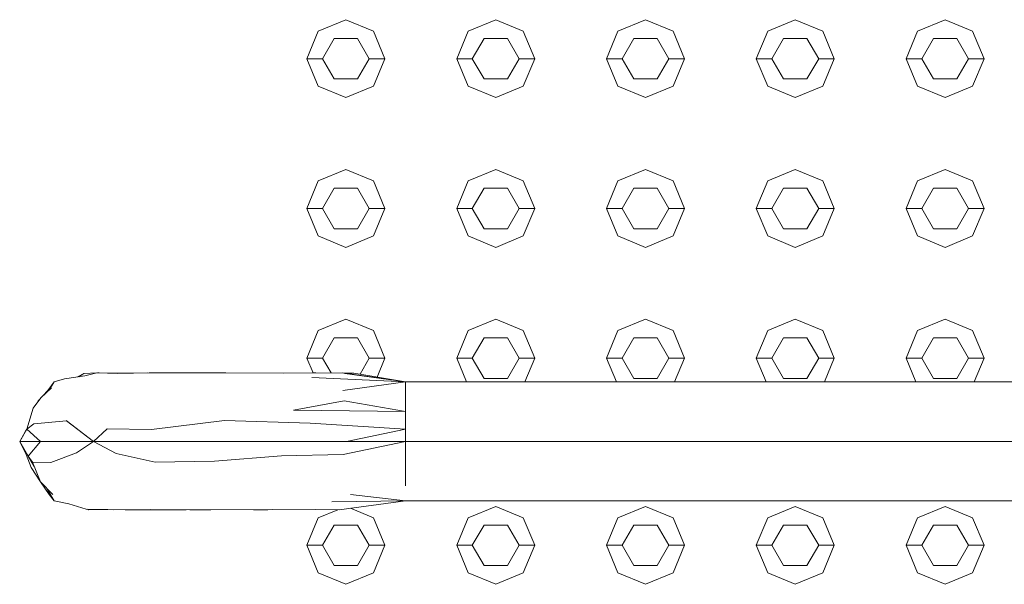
# Model space of a CAD drawing. Header units: millimetres. Extents: x 321 to 585, y -277 to 9.
# Tile 825 of 1056: x 350.105 to 350.736, y -20.278 to -19.916. Entities that reach past the tile are written whole.
import ezdxf

# ---------------------------------------------------------------- set-up
doc = ezdxf.new("R2010")
doc.units = ezdxf.units.MM
doc.header["$MEASUREMENT"] = 0
for name, color, linetype, lineweight in [('IFC-Corrimão-Contorno', 36, 'Continuous', 5), ('IFC-Elemento construtivo genérico-Contorno', 253, 'Continuous', 5), ('IFC-Escada-Contorno', 32, 'Continuous', 5)]:
    doc.layers.add(name, color=color, linetype=linetype, lineweight=lineweight)

msp = doc.modelspace()

# ---------------------------------------------------------------- linework, layer by layer
at = {"layer": 'IFC-Corrimão-Contorno', "color": 7, "lineweight": 5}
for p, q in [((350.14217, -20.14482), (350.14614, -20.14264)), ((350.14314, -20.14466), (350.14614, -20.14264)), ((350.14614, -20.14264), (350.15451, -20.14229)), ((350.14689, -20.14406), (350.15466, -20.14225)), ((350.15466, -20.14225), (350.16811, -20.14256)), ((350.15507, -20.14226), (350.15598, -20.14222)), ((350.15598, -20.14222), (350.16885, -20.1423)), ((350.16811, -20.14256), (350.18805, -20.14224)), ((350.16885, -20.1423), (350.18721, -20.14226)), ((350.18805, -20.14224), (350.23727, -20.14225)), ((350.22757, -20.14224), (350.22895, -20.14225)), ((350.23727, -20.14225), (350.27414, -20.1423)), ((350.27414, -20.1423), (350.31207, -20.14222)), ((350.29271, -20.14226), (350.29331, -20.14225)), ((350.29331, -20.14225), (350.29491, -20.14226)), ((350.31207, -20.14222), (350.35233, -20.14803)), ((350.31278, -20.14233), (350.31924, -20.14235)), ((350.31343, -20.14264), (350.35233, -20.14803)), ((350.31924, -20.14235), (350.35233, -20.14803)), ((350.12309, -20.15351), (350.12713, -20.14803)), ((350.12428, -20.15298), (350.12713, -20.14803)), ((350.12428, -20.15298), (350.12713, -20.14803)), ((350.12428, -20.15297), (350.12713, -20.14803)), ((350.12428, -20.15297), (350.12713, -20.14803)), ((350.12713, -20.14803), (350.13394, -20.14614)), ((350.13394, -20.14614), (350.14689, -20.14406)), ((350.29227, -20.14508), (350.35233, -20.14803)), ((350.31222, -20.15351), (350.35233, -20.14803)), ((350.35233, -20.14803), (350.74913, -20.14803)), ((350.35233, -20.18614), (350.35233, -20.14803)), ((350.11695, -20.16005), (350.12309, -20.15351)), ((350.11871, -20.1583), (350.1255, -20.15181)), ((350.11371, -20.16479), (350.11871, -20.1583)), ((350.11688, -20.16068), (350.11695, -20.16005)), ((350.28059, -20.16613), (350.31307, -20.16005)), ((350.31307, -20.16005), (350.35233, -20.16708)), ((350.35233, -20.16708), (350.35233, -20.15755)), ((350.10966, -20.1783), (350.11371, -20.16479)), ((350.28059, -20.16613), (350.35233, -20.16708)), ((350.35233, -20.17565), (350.35233, -20.16708)), ((350.1143, -20.17498), (350.13506, -20.17292)), ((350.13506, -20.17292), (350.15235, -20.18614)), ((350.18955, -20.17844), (350.2365, -20.17265)), ((350.2365, -20.17265), (350.2914, -20.17445)), ((350.10514, -20.18614), (350.10966, -20.1783)), ((350.10514, -20.18614), (350.10966, -20.1783)), ((350.10514, -20.18614), (350.10966, -20.1783)), ((350.10514, -20.18614), (350.10966, -20.1783)), ((350.10514, -20.18614), (350.10891, -20.1796)), ((350.10891, -20.1796), (350.10966, -20.1783)), ((350.10966, -20.1783), (350.1143, -20.17498)), ((350.10966, -20.1783), (350.11851, -20.18614)), ((350.15235, -20.18614), (350.16121, -20.178)), ((350.16121, -20.178), (350.18955, -20.17844)), ((350.2914, -20.17445), (350.35233, -20.1783)), ((350.31456, -20.18614), (350.35233, -20.1783)), ((350.35233, -20.1783), (350.35233, -20.17565)), ((350.35233, -20.18614), (350.35233, -20.1783)), ((350.10514, -20.18614), (350.11851, -20.18614)), ((350.10514, -20.18614), (350.11439, -20.20217)), ((350.10514, -20.18614), (350.10923, -20.19464)), ((350.10514, -20.18614), (350.11063, -20.19566)), ((350.10514, -20.18614), (350.10891, -20.19267)), ((350.10514, -20.18614), (350.11439, -20.20216)), ((350.11063, -20.19566), (350.11851, -20.18614)), ((350.11851, -20.18614), (350.13188, -20.18614)), ((350.12874, -20.18614), (350.13188, -20.18614)), ((350.13188, -20.18614), (350.15235, -20.18614)), ((350.14054, -20.18614), (350.15235, -20.18614)), ((350.14151, -20.19357), (350.15235, -20.18614)), ((350.15235, -20.18614), (350.167, -20.19381)), ((350.15235, -20.18614), (350.18346, -20.18614)), ((350.18346, -20.18614), (350.20234, -20.18614)), ((350.20234, -20.18614), (350.25234, -20.18614)), ((350.21457, -20.18614), (350.2768, -20.18614)), ((350.25234, -20.18614), (350.30234, -20.18614)), ((350.2768, -20.18614), (350.30234, -20.18614)), ((350.30234, -20.18614), (350.35233, -20.18614)), ((350.31238, -20.19464), (350.35233, -20.18614)), ((350.31456, -20.18614), (350.35233, -20.18614)), ((350.35233, -20.18614), (350.74913, -20.18614)), ((350.35233, -20.21471), (350.35233, -20.18614)), ((350.35233, -20.19566), (350.35233, -20.18614)), ((350.10891, -20.19267), (350.11063, -20.19566)), ((350.10923, -20.19464), (350.11243, -20.20282)), ((350.11063, -20.19566), (350.1111, -20.19648)), ((350.11063, -20.19566), (350.11268, -20.1992)), ((350.11063, -20.19566), (350.11329, -20.19951)), ((350.11268, -20.1992), (350.11439, -20.20217)), ((350.12517, -20.19962), (350.14151, -20.19357)), ((350.167, -20.19381), (350.19195, -20.1994)), ((350.19195, -20.1994), (350.22998, -20.19878)), ((350.22998, -20.19878), (350.27303, -20.1954)), ((350.27303, -20.1954), (350.31238, -20.19464)), ((350.35233, -20.20519), (350.35233, -20.19566)), ((350.11243, -20.20282), (350.11841, -20.21206)), ((350.11329, -20.19951), (350.12517, -20.19962)), ((350.11329, -20.19951), (350.1185, -20.21205)), ((350.11841, -20.21206), (350.12405, -20.22025)), ((350.1185, -20.21205), (350.12631, -20.22027)), ((350.12257, -20.21634), (350.12713, -20.22424)), ((350.12258, -20.21635), (350.12713, -20.22424)), ((350.12405, -20.22025), (350.12713, -20.22424)), ((350.12713, -20.22424), (350.13665, -20.22617)), ((350.30508, -20.22488), (350.35233, -20.22424)), ((350.3099, -20.22992), (350.35233, -20.22424)), ((350.31711, -20.22025), (350.35233, -20.22424)), ((350.35233, -20.22424), (350.74913, -20.22424)), ((350.13665, -20.22617), (350.14775, -20.22958)), ((350.14775, -20.22958), (350.16171, -20.22991)), ((350.14857, -20.2296), (350.1492, -20.22992)), ((350.1492, -20.22992), (350.1614, -20.2299)), ((350.16171, -20.22991), (350.16526, -20.22999)), ((350.16526, -20.22999), (350.18899, -20.22986)), ((350.17269, -20.22995), (350.18805, -20.23002)), ((350.18805, -20.23002), (350.20883, -20.22995)), ((350.18899, -20.22986), (350.21418, -20.22995)), ((350.20883, -20.22995), (350.21179, -20.22994)), ((350.21418, -20.22995), (350.22757, -20.23002)), ((350.22757, -20.23002), (350.26684, -20.2299)), ((350.26423, -20.22999), (350.29478, -20.22991)), ((350.26684, -20.2299), (350.3099, -20.22992))]:
    msp.add_line(p, q, dxfattribs=at)
at = {"layer": 'IFC-Elemento construtivo genérico-Contorno', "lineweight": 5}
for p, q in [((350.29653, -19.9231), (350.31421, -19.91577)), ((350.29653, -19.9231), (350.31421, -19.91577)), ((350.31421, -19.91577), (350.33189, -19.9231)), ((350.31421, -19.91577), (350.33189, -19.9231)), ((350.39254, -19.9231), (350.41021, -19.91577)), ((350.39254, -19.9231), (350.41021, -19.91577)), ((350.41021, -19.91577), (350.42789, -19.9231)), ((350.41021, -19.91577), (350.42789, -19.9231)), ((350.48853, -19.9231), (350.50621, -19.91577)), ((350.48853, -19.9231), (350.50621, -19.91577)), ((350.50621, -19.91577), (350.52389, -19.9231)), ((350.50621, -19.91577), (350.52389, -19.9231)), ((350.58454, -19.9231), (350.60221, -19.91577)), ((350.58454, -19.9231), (350.60221, -19.91577)), ((350.60221, -19.91577), (350.61989, -19.9231)), ((350.60221, -19.91577), (350.61989, -19.9231)), ((350.68054, -19.9231), (350.69821, -19.91577)), ((350.68054, -19.9231), (350.69821, -19.91577)), ((350.69821, -19.91577), (350.71589, -19.9231)), ((350.69821, -19.91577), (350.71589, -19.9231)), ((350.28921, -19.94077), (350.29653, -19.9231)), ((350.28921, -19.94077), (350.29653, -19.9231)), ((350.29921, -19.94077), (350.30671, -19.92779)), ((350.29921, -19.94077), (350.30671, -19.92779)), ((350.30671, -19.92779), (350.32171, -19.92779)), ((350.30671, -19.92779), (350.32171, -19.92779)), ((350.32171, -19.92779), (350.32921, -19.94077)), ((350.32171, -19.92779), (350.32921, -19.94077)), ((350.33189, -19.9231), (350.33921, -19.94077)), ((350.33189, -19.9231), (350.33921, -19.94077)), ((350.38521, -19.94077), (350.39254, -19.9231)), ((350.38521, -19.94077), (350.39254, -19.9231)), ((350.39521, -19.94077), (350.40271, -19.92779)), ((350.39521, -19.94077), (350.40271, -19.92779)), ((350.40271, -19.92779), (350.41771, -19.92779)), ((350.40271, -19.92779), (350.41771, -19.92779)), ((350.41771, -19.92779), (350.42521, -19.94077)), ((350.41771, -19.92779), (350.42521, -19.94077)), ((350.42789, -19.9231), (350.43521, -19.94077)), ((350.42789, -19.9231), (350.43521, -19.94077)), ((350.48121, -19.94077), (350.48853, -19.9231)), ((350.48121, -19.94077), (350.48853, -19.9231)), ((350.49121, -19.94077), (350.49871, -19.92779)), ((350.49121, -19.94077), (350.49871, -19.92779)), ((350.49871, -19.92779), (350.51371, -19.92779)), ((350.49871, -19.92779), (350.51371, -19.92779)), ((350.51371, -19.92779), (350.52121, -19.94077)), ((350.51371, -19.92779), (350.52121, -19.94077)), ((350.52389, -19.9231), (350.53121, -19.94077)), ((350.52389, -19.9231), (350.53121, -19.94077)), ((350.57721, -19.94077), (350.58454, -19.9231)), ((350.57721, -19.94077), (350.58454, -19.9231)), ((350.58721, -19.94077), (350.59471, -19.92779)), ((350.58721, -19.94077), (350.59471, -19.92779)), ((350.59471, -19.92779), (350.60971, -19.92779)), ((350.59471, -19.92779), (350.60971, -19.92779)), ((350.60971, -19.92779), (350.61721, -19.94077)), ((350.60971, -19.92779), (350.61721, -19.94077)), ((350.61989, -19.9231), (350.62721, -19.94077)), ((350.61989, -19.9231), (350.62721, -19.94077)), ((350.67321, -19.94077), (350.68054, -19.9231)), ((350.67321, -19.94077), (350.68054, -19.9231)), ((350.68321, -19.94077), (350.69071, -19.92779)), ((350.68321, -19.94077), (350.69071, -19.92779)), ((350.69071, -19.92779), (350.70571, -19.92779)), ((350.69071, -19.92779), (350.70571, -19.92779)), ((350.70571, -19.92779), (350.71321, -19.94077)), ((350.70571, -19.92779), (350.71321, -19.94077)), ((350.71589, -19.9231), (350.72321, -19.94077)), ((350.71589, -19.9231), (350.72321, -19.94077)), ((350.28921, -19.94077), (350.29921, -19.94077)), ((350.28921, -19.94077), (350.29653, -19.95845)), ((350.28921, -19.94077), (350.29921, -19.94077)), ((350.28921, -19.94077), (350.29653, -19.95845)), ((350.29921, -19.94077), (350.30671, -19.95376)), ((350.29921, -19.94077), (350.30671, -19.95376)), ((350.32171, -19.95376), (350.32921, -19.94077)), ((350.32171, -19.95376), (350.32921, -19.94077)), ((350.32921, -19.94077), (350.33921, -19.94077)), ((350.32921, -19.94077), (350.33921, -19.94077)), ((350.33189, -19.95845), (350.33921, -19.94077)), ((350.33189, -19.95845), (350.33921, -19.94077)), ((350.38521, -19.94077), (350.39521, -19.94077)), ((350.38521, -19.94077), (350.39254, -19.95845)), ((350.38521, -19.94077), (350.39521, -19.94077)), ((350.38521, -19.94077), (350.39254, -19.95845)), ((350.39521, -19.94077), (350.40271, -19.95376)), ((350.39521, -19.94077), (350.40271, -19.95376)), ((350.41771, -19.95376), (350.42521, -19.94077)), ((350.41771, -19.95376), (350.42521, -19.94077)), ((350.42521, -19.94077), (350.43521, -19.94077)), ((350.42521, -19.94077), (350.43521, -19.94077)), ((350.42789, -19.95845), (350.43521, -19.94077)), ((350.42789, -19.95845), (350.43521, -19.94077)), ((350.48121, -19.94077), (350.49121, -19.94077)), ((350.48121, -19.94077), (350.48853, -19.95845)), ((350.48121, -19.94077), (350.49121, -19.94077)), ((350.48121, -19.94077), (350.48853, -19.95845)), ((350.49121, -19.94077), (350.49871, -19.95376)), ((350.49121, -19.94077), (350.49871, -19.95376)), ((350.51371, -19.95376), (350.52121, -19.94077)), ((350.51371, -19.95376), (350.52121, -19.94077)), ((350.52121, -19.94077), (350.53121, -19.94077)), ((350.52121, -19.94077), (350.53121, -19.94077)), ((350.52389, -19.95845), (350.53121, -19.94077)), ((350.52389, -19.95845), (350.53121, -19.94077)), ((350.57721, -19.94077), (350.58721, -19.94077)), ((350.57721, -19.94077), (350.58454, -19.95845)), ((350.57721, -19.94077), (350.58721, -19.94077)), ((350.57721, -19.94077), (350.58454, -19.95845)), ((350.58721, -19.94077), (350.59471, -19.95376)), ((350.58721, -19.94077), (350.59471, -19.95376)), ((350.60971, -19.95376), (350.61721, -19.94077)), ((350.60971, -19.95376), (350.61721, -19.94077)), ((350.61721, -19.94077), (350.62721, -19.94077)), ((350.61721, -19.94077), (350.62721, -19.94077)), ((350.61989, -19.95845), (350.62721, -19.94077)), ((350.61989, -19.95845), (350.62721, -19.94077)), ((350.67321, -19.94077), (350.68321, -19.94077)), ((350.67321, -19.94077), (350.68054, -19.95845)), ((350.67321, -19.94077), (350.68321, -19.94077)), ((350.67321, -19.94077), (350.68054, -19.95845)), ((350.68321, -19.94077), (350.69071, -19.95376)), ((350.68321, -19.94077), (350.69071, -19.95376)), ((350.70571, -19.95376), (350.71321, -19.94077)), ((350.70571, -19.95376), (350.71321, -19.94077)), ((350.71321, -19.94077), (350.72321, -19.94077)), ((350.71321, -19.94077), (350.72321, -19.94077)), ((350.71589, -19.95845), (350.72321, -19.94077)), ((350.71589, -19.95845), (350.72321, -19.94077)), ((350.29653, -19.95845), (350.31421, -19.96577)), ((350.29653, -19.95845), (350.31421, -19.96577)), ((350.30671, -19.95376), (350.32171, -19.95376)), ((350.30671, -19.95376), (350.32171, -19.95376)), ((350.31421, -19.96577), (350.33189, -19.95845)), ((350.31421, -19.96577), (350.33189, -19.95845)), ((350.39254, -19.95845), (350.41021, -19.96577)), ((350.39254, -19.95845), (350.41021, -19.96577)), ((350.40271, -19.95376), (350.41771, -19.95376)), ((350.40271, -19.95376), (350.41771, -19.95376)), ((350.41021, -19.96577), (350.42789, -19.95845)), ((350.41021, -19.96577), (350.42789, -19.95845)), ((350.48853, -19.95845), (350.50621, -19.96577)), ((350.48853, -19.95845), (350.50621, -19.96577)), ((350.49871, -19.95376), (350.51371, -19.95376)), ((350.49871, -19.95376), (350.51371, -19.95376)), ((350.50621, -19.96577), (350.52389, -19.95845)), ((350.50621, -19.96577), (350.52389, -19.95845)), ((350.58454, -19.95845), (350.60221, -19.96577)), ((350.58454, -19.95845), (350.60221, -19.96577)), ((350.59471, -19.95376), (350.60971, -19.95376)), ((350.59471, -19.95376), (350.60971, -19.95376)), ((350.60221, -19.96577), (350.61989, -19.95845)), ((350.60221, -19.96577), (350.61989, -19.95845)), ((350.68054, -19.95845), (350.69821, -19.96577)), ((350.68054, -19.95845), (350.69821, -19.96577)), ((350.69071, -19.95376), (350.70571, -19.95376)), ((350.69071, -19.95376), (350.70571, -19.95376)), ((350.69821, -19.96577), (350.71589, -19.95845)), ((350.69821, -19.96577), (350.71589, -19.95845)), ((350.29653, -20.01909), (350.31421, -20.01178)), ((350.29653, -20.01909), (350.31421, -20.01178)), ((350.31421, -20.01178), (350.33189, -20.01909)), ((350.31421, -20.01178), (350.33189, -20.01909)), ((350.39254, -20.01909), (350.41021, -20.01178)), ((350.39254, -20.01909), (350.41021, -20.01178)), ((350.41021, -20.01178), (350.42789, -20.01909)), ((350.41021, -20.01178), (350.42789, -20.01909)), ((350.48853, -20.01909), (350.50621, -20.01178)), ((350.48853, -20.01909), (350.50621, -20.01178)), ((350.50621, -20.01178), (350.52389, -20.01909)), ((350.50621, -20.01178), (350.52389, -20.01909)), ((350.58454, -20.01909), (350.60221, -20.01178)), ((350.58454, -20.01909), (350.60221, -20.01178)), ((350.60221, -20.01178), (350.61989, -20.01909)), ((350.60221, -20.01178), (350.61989, -20.01909)), ((350.68054, -20.01909), (350.69821, -20.01178)), ((350.68054, -20.01909), (350.69821, -20.01178)), ((350.69821, -20.01178), (350.71589, -20.01909)), ((350.69821, -20.01178), (350.71589, -20.01909)), ((350.28921, -20.03678), (350.29653, -20.01909)), ((350.28921, -20.03678), (350.29653, -20.01909)), ((350.33189, -20.01909), (350.33921, -20.03678)), ((350.33189, -20.01909), (350.33921, -20.03678)), ((350.38521, -20.03678), (350.39254, -20.01909)), ((350.38521, -20.03678), (350.39254, -20.01909)), ((350.42789, -20.01909), (350.43521, -20.03678)), ((350.42789, -20.01909), (350.43521, -20.03678)), ((350.48121, -20.03678), (350.48853, -20.01909)), ((350.48121, -20.03678), (350.48853, -20.01909)), ((350.52389, -20.01909), (350.53121, -20.03678)), ((350.52389, -20.01909), (350.53121, -20.03678)), ((350.57721, -20.03678), (350.58454, -20.01909)), ((350.57721, -20.03678), (350.58454, -20.01909)), ((350.61989, -20.01909), (350.62721, -20.03678)), ((350.61989, -20.01909), (350.62721, -20.03678)), ((350.67321, -20.03678), (350.68054, -20.01909)), ((350.67321, -20.03678), (350.68054, -20.01909)), ((350.71589, -20.01909), (350.72321, -20.03678)), ((350.71589, -20.01909), (350.72321, -20.03678)), ((350.29921, -20.03678), (350.30671, -20.02378)), ((350.29921, -20.03678), (350.30671, -20.02378)), ((350.30671, -20.02378), (350.32171, -20.02378)), ((350.30671, -20.02378), (350.32171, -20.02378)), ((350.32171, -20.02378), (350.32921, -20.03678)), ((350.32171, -20.02378), (350.32921, -20.03678)), ((350.39521, -20.03678), (350.40271, -20.02378)), ((350.39521, -20.03678), (350.40271, -20.02378)), ((350.40271, -20.02378), (350.41771, -20.02378)), ((350.40271, -20.02378), (350.41771, -20.02378)), ((350.41771, -20.02378), (350.42521, -20.03678)), ((350.41771, -20.02378), (350.42521, -20.03678)), ((350.49121, -20.03678), (350.49871, -20.02378)), ((350.49121, -20.03678), (350.49871, -20.02378)), ((350.49871, -20.02378), (350.51371, -20.02378)), ((350.49871, -20.02378), (350.51371, -20.02378)), ((350.51371, -20.02378), (350.52121, -20.03678)), ((350.51371, -20.02378), (350.52121, -20.03678)), ((350.58721, -20.03678), (350.59471, -20.02378)), ((350.58721, -20.03678), (350.59471, -20.02378)), ((350.59471, -20.02378), (350.60971, -20.02378)), ((350.59471, -20.02378), (350.60971, -20.02378)), ((350.60971, -20.02378), (350.61721, -20.03678)), ((350.60971, -20.02378), (350.61721, -20.03678)), ((350.68321, -20.03678), (350.69071, -20.02378)), ((350.68321, -20.03678), (350.69071, -20.02378)), ((350.69071, -20.02378), (350.70571, -20.02378)), ((350.69071, -20.02378), (350.70571, -20.02378)), ((350.70571, -20.02378), (350.71321, -20.03678)), ((350.70571, -20.02378), (350.71321, -20.03678)), ((350.28921, -20.03678), (350.29921, -20.03678)), ((350.28921, -20.03678), (350.29653, -20.05446)), ((350.28921, -20.03678), (350.29921, -20.03678)), ((350.28921, -20.03678), (350.29653, -20.05446)), ((350.29921, -20.03678), (350.30671, -20.04977)), ((350.29921, -20.03678), (350.30671, -20.04977)), ((350.32171, -20.04977), (350.32921, -20.03678)), ((350.32171, -20.04977), (350.32921, -20.03678)), ((350.32921, -20.03678), (350.33921, -20.03678)), ((350.32921, -20.03678), (350.33921, -20.03678)), ((350.33189, -20.05446), (350.33921, -20.03678)), ((350.33189, -20.05446), (350.33921, -20.03678)), ((350.38521, -20.03678), (350.39521, -20.03678)), ((350.38521, -20.03678), (350.39254, -20.05446)), ((350.38521, -20.03678), (350.39521, -20.03678)), ((350.38521, -20.03678), (350.39254, -20.05446)), ((350.39521, -20.03678), (350.40271, -20.04977)), ((350.39521, -20.03678), (350.40271, -20.04977)), ((350.41771, -20.04977), (350.42521, -20.03678)), ((350.41771, -20.04977), (350.42521, -20.03678)), ((350.42521, -20.03678), (350.43521, -20.03678)), ((350.42521, -20.03678), (350.43521, -20.03678)), ((350.42789, -20.05446), (350.43521, -20.03678)), ((350.42789, -20.05446), (350.43521, -20.03678)), ((350.48121, -20.03678), (350.49121, -20.03678)), ((350.48121, -20.03678), (350.48853, -20.05446)), ((350.48121, -20.03678), (350.49121, -20.03678)), ((350.48121, -20.03678), (350.48853, -20.05446)), ((350.49121, -20.03678), (350.49871, -20.04977)), ((350.49121, -20.03678), (350.49871, -20.04977)), ((350.51371, -20.04977), (350.52121, -20.03678)), ((350.51371, -20.04977), (350.52121, -20.03678)), ((350.52121, -20.03678), (350.53121, -20.03678)), ((350.52121, -20.03678), (350.53121, -20.03678)), ((350.52389, -20.05446), (350.53121, -20.03678)), ((350.52389, -20.05446), (350.53121, -20.03678)), ((350.57721, -20.03678), (350.58721, -20.03678)), ((350.57721, -20.03678), (350.58454, -20.05446)), ((350.57721, -20.03678), (350.58721, -20.03678)), ((350.57721, -20.03678), (350.58454, -20.05446)), ((350.58721, -20.03678), (350.59471, -20.04977)), ((350.58721, -20.03678), (350.59471, -20.04977)), ((350.60971, -20.04977), (350.61721, -20.03678)), ((350.60971, -20.04977), (350.61721, -20.03678)), ((350.61721, -20.03678), (350.62721, -20.03678)), ((350.61721, -20.03678), (350.62721, -20.03678)), ((350.61989, -20.05446), (350.62721, -20.03678)), ((350.61989, -20.05446), (350.62721, -20.03678)), ((350.67321, -20.03678), (350.68321, -20.03678)), ((350.67321, -20.03678), (350.68054, -20.05446)), ((350.67321, -20.03678), (350.68321, -20.03678)), ((350.67321, -20.03678), (350.68054, -20.05446)), ((350.68321, -20.03678), (350.69071, -20.04977)), ((350.68321, -20.03678), (350.69071, -20.04977)), ((350.70571, -20.04977), (350.71321, -20.03678)), ((350.70571, -20.04977), (350.71321, -20.03678)), ((350.71321, -20.03678), (350.72321, -20.03678)), ((350.71321, -20.03678), (350.72321, -20.03678)), ((350.71589, -20.05446), (350.72321, -20.03678)), ((350.71589, -20.05446), (350.72321, -20.03678)), ((350.30671, -20.04977), (350.32171, -20.04977)), ((350.30671, -20.04977), (350.32171, -20.04977)), ((350.40271, -20.04977), (350.41771, -20.04977)), ((350.40271, -20.04977), (350.41771, -20.04977)), ((350.49871, -20.04977), (350.51371, -20.04977)), ((350.49871, -20.04977), (350.51371, -20.04977)), ((350.59471, -20.04977), (350.60971, -20.04977)), ((350.59471, -20.04977), (350.60971, -20.04977)), ((350.69071, -20.04977), (350.70571, -20.04977)), ((350.69071, -20.04977), (350.70571, -20.04977)), ((350.29653, -20.05446), (350.31421, -20.06178)), ((350.29653, -20.05446), (350.31421, -20.06178)), ((350.31421, -20.06178), (350.33189, -20.05446)), ((350.31421, -20.06178), (350.33189, -20.05446)), ((350.39254, -20.05446), (350.41021, -20.06178)), ((350.39254, -20.05446), (350.41021, -20.06178)), ((350.41021, -20.06178), (350.42789, -20.05446)), ((350.41021, -20.06178), (350.42789, -20.05446)), ((350.48853, -20.05446), (350.50621, -20.06178)), ((350.48853, -20.05446), (350.50621, -20.06178)), ((350.50621, -20.06178), (350.52389, -20.05446)), ((350.50621, -20.06178), (350.52389, -20.05446)), ((350.58454, -20.05446), (350.60221, -20.06178)), ((350.58454, -20.05446), (350.60221, -20.06178)), ((350.60221, -20.06178), (350.61989, -20.05446)), ((350.60221, -20.06178), (350.61989, -20.05446)), ((350.68054, -20.05446), (350.69821, -20.06178)), ((350.68054, -20.05446), (350.69821, -20.06178)), ((350.69821, -20.06178), (350.71589, -20.05446)), ((350.69821, -20.06178), (350.71589, -20.05446)), ((350.29653, -20.1151), (350.31421, -20.10778)), ((350.29653, -20.1151), (350.31421, -20.10778)), ((350.31421, -20.10778), (350.33189, -20.1151)), ((350.31421, -20.10778), (350.33189, -20.1151)), ((350.39254, -20.1151), (350.41021, -20.10778)), ((350.39254, -20.1151), (350.41021, -20.10778)), ((350.41021, -20.10778), (350.42789, -20.1151)), ((350.41021, -20.10778), (350.42789, -20.1151)), ((350.48853, -20.1151), (350.50621, -20.10778)), ((350.48853, -20.1151), (350.50621, -20.10778)), ((350.50621, -20.10778), (350.52389, -20.1151)), ((350.50621, -20.10778), (350.52389, -20.1151)), ((350.58454, -20.1151), (350.60221, -20.10778)), ((350.58454, -20.1151), (350.60221, -20.10778)), ((350.60221, -20.10778), (350.61989, -20.1151)), ((350.60221, -20.10778), (350.61989, -20.1151)), ((350.68054, -20.1151), (350.69821, -20.10778)), ((350.68054, -20.1151), (350.69821, -20.10778)), ((350.69821, -20.10778), (350.71589, -20.1151)), ((350.69821, -20.10778), (350.71589, -20.1151)), ((350.28921, -20.13278), (350.29653, -20.1151)), ((350.28921, -20.13278), (350.29653, -20.1151)), ((350.33189, -20.1151), (350.33921, -20.13278)), ((350.33189, -20.1151), (350.33921, -20.13278)), ((350.38521, -20.13278), (350.39254, -20.1151)), ((350.38521, -20.13278), (350.39254, -20.1151)), ((350.42789, -20.1151), (350.43521, -20.13278)), ((350.42789, -20.1151), (350.43521, -20.13278)), ((350.48121, -20.13278), (350.48853, -20.1151)), ((350.48121, -20.13278), (350.48853, -20.1151)), ((350.52389, -20.1151), (350.53121, -20.13278)), ((350.52389, -20.1151), (350.53121, -20.13278)), ((350.57721, -20.13278), (350.58454, -20.1151)), ((350.57721, -20.13278), (350.58454, -20.1151)), ((350.61989, -20.1151), (350.62721, -20.13278)), ((350.61989, -20.1151), (350.62721, -20.13278)), ((350.67321, -20.13278), (350.68054, -20.1151)), ((350.67321, -20.13278), (350.68054, -20.1151)), ((350.71589, -20.1151), (350.72321, -20.13278)), ((350.71589, -20.1151), (350.72321, -20.13278)), ((350.29921, -20.13278), (350.30671, -20.11979)), ((350.29921, -20.13278), (350.30671, -20.11979)), ((350.30671, -20.11979), (350.32171, -20.11979)), ((350.30671, -20.11979), (350.32171, -20.11979)), ((350.32171, -20.11979), (350.32921, -20.13278)), ((350.32171, -20.11979), (350.32921, -20.13278)), ((350.39521, -20.13278), (350.40271, -20.11979)), ((350.39521, -20.13278), (350.40271, -20.11979)), ((350.40271, -20.11979), (350.41771, -20.11979)), ((350.40271, -20.11979), (350.41771, -20.11979)), ((350.41771, -20.11979), (350.42521, -20.13278)), ((350.41771, -20.11979), (350.42521, -20.13278)), ((350.49121, -20.13278), (350.49871, -20.11979)), ((350.49121, -20.13278), (350.49871, -20.11979)), ((350.49871, -20.11979), (350.51371, -20.11979)), ((350.49871, -20.11979), (350.51371, -20.11979)), ((350.51371, -20.11979), (350.52121, -20.13278)), ((350.51371, -20.11979), (350.52121, -20.13278)), ((350.58721, -20.13278), (350.59471, -20.11979)), ((350.58721, -20.13278), (350.59471, -20.11979)), ((350.59471, -20.11979), (350.60971, -20.11979)), ((350.59471, -20.11979), (350.60971, -20.11979)), ((350.60971, -20.11979), (350.61721, -20.13278)), ((350.60971, -20.11979), (350.61721, -20.13278)), ((350.68321, -20.13278), (350.69071, -20.11979)), ((350.68321, -20.13278), (350.69071, -20.11979)), ((350.69071, -20.11979), (350.70571, -20.11979)), ((350.69071, -20.11979), (350.70571, -20.11979)), ((350.70571, -20.11979), (350.71321, -20.13278)), ((350.70571, -20.11979), (350.71321, -20.13278)), ((350.28921, -20.13278), (350.29921, -20.13278)), ((350.28921, -20.13278), (350.29314, -20.14225)), ((350.28921, -20.13278), (350.29921, -20.13278)), ((350.28921, -20.13278), (350.29314, -20.14225)), ((350.29921, -20.13278), (350.30467, -20.14224)), ((350.29921, -20.13278), (350.30467, -20.14224)), ((350.32329, -20.14304), (350.32921, -20.13278)), ((350.32329, -20.14304), (350.32921, -20.13278)), ((350.32921, -20.13278), (350.33921, -20.13278)), ((350.32921, -20.13278), (350.33921, -20.13278)), ((350.33418, -20.14491), (350.33921, -20.13278)), ((350.33418, -20.14491), (350.33921, -20.13278)), ((350.38521, -20.13278), (350.39521, -20.13278)), ((350.38521, -20.13278), (350.39153, -20.14803)), ((350.38521, -20.13278), (350.39521, -20.13278)), ((350.38521, -20.13278), (350.39153, -20.14803)), ((350.39521, -20.13278), (350.40271, -20.14576)), ((350.39521, -20.13278), (350.40271, -20.14576)), ((350.41771, -20.14576), (350.42521, -20.13278)), ((350.41771, -20.14576), (350.42521, -20.13278)), ((350.42521, -20.13278), (350.43521, -20.13278)), ((350.42521, -20.13278), (350.43521, -20.13278)), ((350.42889, -20.14803), (350.43521, -20.13278)), ((350.42889, -20.14803), (350.43521, -20.13278)), ((350.48121, -20.13278), (350.49121, -20.13278)), ((350.48121, -20.13278), (350.48753, -20.14803)), ((350.48121, -20.13278), (350.49121, -20.13278)), ((350.48121, -20.13278), (350.48753, -20.14803)), ((350.49121, -20.13278), (350.49871, -20.14576)), ((350.49121, -20.13278), (350.49871, -20.14576)), ((350.51371, -20.14576), (350.52121, -20.13278)), ((350.51371, -20.14576), (350.52121, -20.13278)), ((350.52121, -20.13278), (350.53121, -20.13278)), ((350.52121, -20.13278), (350.53121, -20.13278)), ((350.52489, -20.14803), (350.53121, -20.13278)), ((350.52489, -20.14803), (350.53121, -20.13278)), ((350.57721, -20.13278), (350.58721, -20.13278)), ((350.57721, -20.13278), (350.58353, -20.14803)), ((350.57721, -20.13278), (350.58721, -20.13278)), ((350.57721, -20.13278), (350.58353, -20.14803)), ((350.58721, -20.13278), (350.59471, -20.14576)), ((350.58721, -20.13278), (350.59471, -20.14576)), ((350.60971, -20.14576), (350.61721, -20.13278)), ((350.60971, -20.14576), (350.61721, -20.13278)), ((350.61721, -20.13278), (350.62721, -20.13278)), ((350.61721, -20.13278), (350.62721, -20.13278)), ((350.6209, -20.14803), (350.62721, -20.13278)), ((350.6209, -20.14803), (350.62721, -20.13278)), ((350.67321, -20.13278), (350.68321, -20.13278)), ((350.67321, -20.13278), (350.67953, -20.14803)), ((350.67321, -20.13278), (350.68321, -20.13278)), ((350.67321, -20.13278), (350.67953, -20.14803)), ((350.68321, -20.13278), (350.69071, -20.14576)), ((350.68321, -20.13278), (350.69071, -20.14576)), ((350.70571, -20.14576), (350.71321, -20.13278)), ((350.70571, -20.14576), (350.71321, -20.13278)), ((350.71321, -20.13278), (350.72321, -20.13278)), ((350.71321, -20.13278), (350.72321, -20.13278)), ((350.71689, -20.14803), (350.72321, -20.13278)), ((350.71689, -20.14803), (350.72321, -20.13278)), ((350.40271, -20.14576), (350.41771, -20.14576)), ((350.40271, -20.14576), (350.41771, -20.14576)), ((350.49871, -20.14576), (350.51371, -20.14576)), ((350.49871, -20.14576), (350.51371, -20.14576)), ((350.59471, -20.14576), (350.60971, -20.14576)), ((350.59471, -20.14576), (350.60971, -20.14576)), ((350.69071, -20.14576), (350.70571, -20.14576)), ((350.69071, -20.14576), (350.70571, -20.14576)), ((350.29653, -20.2351), (350.30903, -20.22992)), ((350.29653, -20.2351), (350.30903, -20.22992)), ((350.31708, -20.22897), (350.33189, -20.2351)), ((350.31708, -20.22897), (350.33189, -20.2351)), ((350.39254, -20.2351), (350.41021, -20.22778)), ((350.39254, -20.2351), (350.41021, -20.22778)), ((350.41021, -20.22778), (350.42789, -20.2351)), ((350.41021, -20.22778), (350.42789, -20.2351)), ((350.48853, -20.2351), (350.50621, -20.22778)), ((350.48853, -20.2351), (350.50621, -20.22778)), ((350.50621, -20.22778), (350.52389, -20.2351)), ((350.50621, -20.22778), (350.52389, -20.2351)), ((350.58454, -20.2351), (350.60221, -20.22778)), ((350.58454, -20.2351), (350.60221, -20.22778)), ((350.60221, -20.22778), (350.61989, -20.2351)), ((350.60221, -20.22778), (350.61989, -20.2351)), ((350.68054, -20.2351), (350.69821, -20.22778)), ((350.68054, -20.2351), (350.69821, -20.22778)), ((350.69821, -20.22778), (350.71589, -20.2351)), ((350.69821, -20.22778), (350.71589, -20.2351)), ((350.28921, -20.25278), (350.29653, -20.2351)), ((350.28921, -20.25278), (350.29653, -20.2351)), ((350.33189, -20.2351), (350.33921, -20.25278)), ((350.33189, -20.2351), (350.33921, -20.25278)), ((350.38521, -20.25278), (350.39254, -20.2351)), ((350.38521, -20.25278), (350.39254, -20.2351)), ((350.42789, -20.2351), (350.43521, -20.25278)), ((350.42789, -20.2351), (350.43521, -20.25278)), ((350.48121, -20.25278), (350.48853, -20.2351)), ((350.48121, -20.25278), (350.48853, -20.2351)), ((350.52389, -20.2351), (350.53121, -20.25278)), ((350.52389, -20.2351), (350.53121, -20.25278)), ((350.57721, -20.25278), (350.58454, -20.2351)), ((350.57721, -20.25278), (350.58454, -20.2351)), ((350.61989, -20.2351), (350.62721, -20.25278)), ((350.61989, -20.2351), (350.62721, -20.25278)), ((350.67321, -20.25278), (350.68054, -20.2351)), ((350.67321, -20.25278), (350.68054, -20.2351)), ((350.71589, -20.2351), (350.72321, -20.25278)), ((350.71589, -20.2351), (350.72321, -20.25278)), ((350.29921, -20.25278), (350.30671, -20.23979)), ((350.29921, -20.25278), (350.30671, -20.23979)), ((350.30671, -20.23979), (350.32171, -20.23979)), ((350.30671, -20.23979), (350.32171, -20.23979)), ((350.32171, -20.23979), (350.32921, -20.25278)), ((350.32171, -20.23979), (350.32921, -20.25278)), ((350.39521, -20.25278), (350.40271, -20.23979)), ((350.39521, -20.25278), (350.40271, -20.23979)), ((350.40271, -20.23979), (350.41771, -20.23979)), ((350.40271, -20.23979), (350.41771, -20.23979)), ((350.41771, -20.23979), (350.42521, -20.25278)), ((350.41771, -20.23979), (350.42521, -20.25278)), ((350.49121, -20.25278), (350.49871, -20.23979)), ((350.49121, -20.25278), (350.49871, -20.23979)), ((350.49871, -20.23979), (350.51371, -20.23979)), ((350.49871, -20.23979), (350.51371, -20.23979)), ((350.51371, -20.23979), (350.52121, -20.25278)), ((350.51371, -20.23979), (350.52121, -20.25278)), ((350.58721, -20.25278), (350.59471, -20.23979)), ((350.58721, -20.25278), (350.59471, -20.23979)), ((350.59471, -20.23979), (350.60971, -20.23979)), ((350.59471, -20.23979), (350.60971, -20.23979)), ((350.60971, -20.23979), (350.61721, -20.25278)), ((350.60971, -20.23979), (350.61721, -20.25278)), ((350.68321, -20.25278), (350.69071, -20.23979)), ((350.68321, -20.25278), (350.69071, -20.23979)), ((350.69071, -20.23979), (350.70571, -20.23979)), ((350.69071, -20.23979), (350.70571, -20.23979)), ((350.70571, -20.23979), (350.71321, -20.25278)), ((350.70571, -20.23979), (350.71321, -20.25278)), ((350.28921, -20.25278), (350.29921, -20.25278)), ((350.28921, -20.25278), (350.29653, -20.27045)), ((350.28921, -20.25278), (350.29921, -20.25278)), ((350.28921, -20.25278), (350.29653, -20.27045)), ((350.29921, -20.25278), (350.30671, -20.26576)), ((350.29921, -20.25278), (350.30671, -20.26576)), ((350.32171, -20.26576), (350.32921, -20.25278)), ((350.32171, -20.26576), (350.32921, -20.25278)), ((350.32921, -20.25278), (350.33921, -20.25278)), ((350.32921, -20.25278), (350.33921, -20.25278)), ((350.33189, -20.27045), (350.33921, -20.25278)), ((350.33189, -20.27045), (350.33921, -20.25278)), ((350.38521, -20.25278), (350.39521, -20.25278)), ((350.38521, -20.25278), (350.39254, -20.27045)), ((350.38521, -20.25278), (350.39521, -20.25278)), ((350.38521, -20.25278), (350.39254, -20.27045)), ((350.39521, -20.25278), (350.40271, -20.26576)), ((350.39521, -20.25278), (350.40271, -20.26576)), ((350.41771, -20.26576), (350.42521, -20.25278)), ((350.41771, -20.26576), (350.42521, -20.25278)), ((350.42521, -20.25278), (350.43521, -20.25278)), ((350.42521, -20.25278), (350.43521, -20.25278)), ((350.42789, -20.27045), (350.43521, -20.25278)), ((350.42789, -20.27045), (350.43521, -20.25278)), ((350.48121, -20.25278), (350.49121, -20.25278)), ((350.48121, -20.25278), (350.48853, -20.27045)), ((350.48121, -20.25278), (350.49121, -20.25278)), ((350.48121, -20.25278), (350.48853, -20.27045)), ((350.49121, -20.25278), (350.49871, -20.26576)), ((350.49121, -20.25278), (350.49871, -20.26576)), ((350.51371, -20.26576), (350.52121, -20.25278)), ((350.51371, -20.26576), (350.52121, -20.25278)), ((350.52121, -20.25278), (350.53121, -20.25278)), ((350.52121, -20.25278), (350.53121, -20.25278)), ((350.52389, -20.27045), (350.53121, -20.25278)), ((350.52389, -20.27045), (350.53121, -20.25278)), ((350.57721, -20.25278), (350.58721, -20.25278)), ((350.57721, -20.25278), (350.58454, -20.27045)), ((350.57721, -20.25278), (350.58721, -20.25278)), ((350.57721, -20.25278), (350.58454, -20.27045)), ((350.58721, -20.25278), (350.59471, -20.26576)), ((350.58721, -20.25278), (350.59471, -20.26576)), ((350.60971, -20.26576), (350.61721, -20.25278)), ((350.60971, -20.26576), (350.61721, -20.25278)), ((350.61721, -20.25278), (350.62721, -20.25278)), ((350.61721, -20.25278), (350.62721, -20.25278)), ((350.61989, -20.27045), (350.62721, -20.25278)), ((350.61989, -20.27045), (350.62721, -20.25278)), ((350.67321, -20.25278), (350.68321, -20.25278)), ((350.67321, -20.25278), (350.68054, -20.27045)), ((350.67321, -20.25278), (350.68321, -20.25278)), ((350.67321, -20.25278), (350.68054, -20.27045)), ((350.68321, -20.25278), (350.69071, -20.26576)), ((350.68321, -20.25278), (350.69071, -20.26576)), ((350.70571, -20.26576), (350.71321, -20.25278)), ((350.70571, -20.26576), (350.71321, -20.25278)), ((350.71321, -20.25278), (350.72321, -20.25278)), ((350.71321, -20.25278), (350.72321, -20.25278)), ((350.71589, -20.27045), (350.72321, -20.25278)), ((350.71589, -20.27045), (350.72321, -20.25278)), ((350.30671, -20.26576), (350.32171, -20.26576)), ((350.30671, -20.26576), (350.32171, -20.26576)), ((350.40271, -20.26576), (350.41771, -20.26576)), ((350.40271, -20.26576), (350.41771, -20.26576)), ((350.49871, -20.26576), (350.51371, -20.26576)), ((350.49871, -20.26576), (350.51371, -20.26576)), ((350.59471, -20.26576), (350.60971, -20.26576)), ((350.59471, -20.26576), (350.60971, -20.26576)), ((350.69071, -20.26576), (350.70571, -20.26576)), ((350.69071, -20.26576), (350.70571, -20.26576)), ((350.29653, -20.27045), (350.31421, -20.27778)), ((350.29653, -20.27045), (350.31421, -20.27778)), ((350.31421, -20.27778), (350.33189, -20.27045)), ((350.31421, -20.27778), (350.33189, -20.27045)), ((350.39254, -20.27045), (350.41021, -20.27778)), ((350.39254, -20.27045), (350.41021, -20.27778)), ((350.41021, -20.27778), (350.42789, -20.27045)), ((350.41021, -20.27778), (350.42789, -20.27045)), ((350.48853, -20.27045), (350.50621, -20.27778)), ((350.48853, -20.27045), (350.50621, -20.27778)), ((350.50621, -20.27778), (350.52389, -20.27045)), ((350.50621, -20.27778), (350.52389, -20.27045)), ((350.58454, -20.27045), (350.60221, -20.27778)), ((350.58454, -20.27045), (350.60221, -20.27778)), ((350.60221, -20.27778), (350.61989, -20.27045)), ((350.60221, -20.27778), (350.61989, -20.27045)), ((350.68054, -20.27045), (350.69821, -20.27778)), ((350.68054, -20.27045), (350.69821, -20.27778)), ((350.69821, -20.27778), (350.71589, -20.27045)), ((350.69821, -20.27778), (350.71589, -20.27045))]:
    msp.add_line(p, q, dxfattribs=at)
at = {"layer": 'IFC-Escada-Contorno', "color": 7, "lineweight": 5}
for p, q in [((350.14217, -20.14482), (350.14614, -20.14264)), ((350.14314, -20.14466), (350.14614, -20.14264)), ((350.14614, -20.14264), (350.15451, -20.14228)), ((350.14689, -20.14406), (350.15466, -20.14225)), ((350.15466, -20.14225), (350.16811, -20.14256)), ((350.15507, -20.14226), (350.15598, -20.14222)), ((350.15598, -20.14222), (350.16885, -20.1423)), ((350.15625, -20.14229), (350.15633, -20.14222)), ((350.16811, -20.14256), (350.18805, -20.14224)), ((350.16885, -20.1423), (350.18721, -20.14225)), ((350.18805, -20.14224), (350.23727, -20.14225)), ((350.22757, -20.14224), (350.22895, -20.14225)), ((350.23727, -20.14225), (350.27414, -20.1423)), ((350.27414, -20.1423), (350.31207, -20.14222)), ((350.29271, -20.14226), (350.29331, -20.14225)), ((350.29313, -20.14223), (350.2934, -20.14226)), ((350.29331, -20.14225), (350.29491, -20.14226)), ((350.31207, -20.14222), (350.35233, -20.14803)), ((350.31278, -20.14232), (350.31924, -20.14235)), ((350.31343, -20.14264), (350.35233, -20.14803)), ((350.31924, -20.14235), (350.35233, -20.14803)), ((350.12309, -20.15351), (350.12713, -20.14803)), ((350.12428, -20.15297), (350.12713, -20.14803)), ((350.12428, -20.15297), (350.12713, -20.14803)), ((350.12428, -20.15297), (350.12713, -20.14803)), ((350.12428, -20.15297), (350.12713, -20.14803)), ((350.12713, -20.14803), (350.13394, -20.14614)), ((350.13394, -20.14614), (350.14689, -20.14406)), ((350.29227, -20.14508), (350.35233, -20.14803)), ((350.31222, -20.15351), (350.35233, -20.14803)), ((350.35233, -20.14803), (350.74913, -20.14803)), ((350.11695, -20.16005), (350.12309, -20.15351)), ((350.11871, -20.1583), (350.12428, -20.15297)), ((350.12428, -20.15297), (350.1255, -20.15181)), ((350.11371, -20.16479), (350.11871, -20.1583)), ((350.11688, -20.16068), (350.11695, -20.16005)), ((350.28059, -20.16613), (350.31307, -20.16005)), ((350.31307, -20.16005), (350.35233, -20.16708)), ((350.10966, -20.1783), (350.11371, -20.16479)), ((350.28059, -20.16613), (350.35233, -20.16708)), ((350.1143, -20.17498), (350.13506, -20.17292)), ((350.13486, -20.17277), (350.15235, -20.18614)), ((350.18955, -20.17844), (350.2365, -20.17265)), ((350.2365, -20.17265), (350.2914, -20.17445)), ((350.10514, -20.18614), (350.10966, -20.1783)), ((350.10514, -20.18614), (350.10891, -20.1796)), ((350.10891, -20.1796), (350.10941, -20.17873)), ((350.10966, -20.1783), (350.1143, -20.17498)), ((350.10966, -20.1783), (350.11851, -20.18614)), ((350.15235, -20.18614), (350.16121, -20.178)), ((350.16121, -20.178), (350.18955, -20.17844)), ((350.2914, -20.17445), (350.35233, -20.1783)), ((350.31456, -20.18614), (350.35233, -20.1783)), ((350.10514, -20.18614), (350.11063, -20.19566)), ((350.10514, -20.18614), (350.11851, -20.18614)), ((350.10514, -20.18614), (350.10923, -20.19464)), ((350.10514, -20.18614), (350.10891, -20.19267)), ((350.11063, -20.19566), (350.11851, -20.18614)), ((350.11851, -20.18614), (350.12874, -20.18614)), ((350.12874, -20.18614), (350.13188, -20.18614)), ((350.13188, -20.18614), (350.14054, -20.18614)), ((350.14054, -20.18614), (350.15235, -20.18614)), ((350.14151, -20.19357), (350.15235, -20.18614)), ((350.15235, -20.18614), (350.18346, -20.18614)), ((350.15235, -20.18614), (350.167, -20.19381)), ((350.18346, -20.18614), (350.20234, -20.18614)), ((350.20234, -20.18614), (350.21457, -20.18614)), ((350.21457, -20.18614), (350.24568, -20.18614)), ((350.24568, -20.18614), (350.25234, -20.18614)), ((350.25234, -20.18614), (350.2768, -20.18614)), ((350.2768, -20.18614), (350.30234, -20.18614)), ((350.30234, -20.18614), (350.31456, -20.18614)), ((350.31238, -20.19464), (350.35233, -20.18614)), ((350.31456, -20.18614), (350.35233, -20.18614)), ((350.35233, -20.18614), (350.74913, -20.18614)), ((350.10891, -20.19267), (350.11063, -20.19566)), ((350.10923, -20.19464), (350.11243, -20.20282)), ((350.10984, -20.19428), (350.11439, -20.20217)), ((350.11063, -20.19566), (350.11268, -20.1992)), ((350.11063, -20.19566), (350.11329, -20.19951)), ((350.11063, -20.19566), (350.11439, -20.20217)), ((350.11268, -20.1992), (350.11439, -20.20217)), ((350.12517, -20.19962), (350.14151, -20.19357)), ((350.167, -20.19381), (350.19195, -20.1994)), ((350.19195, -20.1994), (350.22998, -20.19878)), ((350.22998, -20.19878), (350.27303, -20.1954)), ((350.27303, -20.1954), (350.31238, -20.19464)), ((350.11243, -20.20282), (350.11841, -20.21206)), ((350.11329, -20.19951), (350.12517, -20.19962)), ((350.11329, -20.19951), (350.1185, -20.21205)), ((350.11841, -20.21206), (350.12405, -20.22025)), ((350.1185, -20.21205), (350.12631, -20.22027)), ((350.12257, -20.21634), (350.12713, -20.22424)), ((350.12257, -20.21634), (350.12713, -20.22424)), ((350.12257, -20.21634), (350.12713, -20.22424)), ((350.12258, -20.21635), (350.12713, -20.22424)), ((350.12405, -20.22025), (350.12713, -20.22424)), ((350.12713, -20.22424), (350.13665, -20.22617)), ((350.30508, -20.22488), (350.35233, -20.22424)), ((350.3099, -20.22992), (350.35233, -20.22424)), ((350.31711, -20.22025), (350.35233, -20.22424)), ((350.35233, -20.22424), (350.74913, -20.22424)), ((350.13665, -20.22617), (350.14775, -20.22958)), ((350.14775, -20.22958), (350.16171, -20.22991)), ((350.14857, -20.2296), (350.1492, -20.22992)), ((350.1492, -20.22992), (350.1614, -20.2299)), ((350.16171, -20.22991), (350.16526, -20.22999)), ((350.16526, -20.22999), (350.18899, -20.22986)), ((350.17269, -20.22995), (350.18805, -20.23002)), ((350.18805, -20.23002), (350.20883, -20.22995)), ((350.18899, -20.22986), (350.21418, -20.22995)), ((350.20883, -20.22995), (350.21179, -20.22994)), ((350.21418, -20.22995), (350.22757, -20.23002)), ((350.22757, -20.23002), (350.26684, -20.2299)), ((350.25494, -20.22994), (350.26423, -20.22999)), ((350.26423, -20.22999), (350.29478, -20.22991)), ((350.26684, -20.2299), (350.3099, -20.22992))]:
    msp.add_line(p, q, dxfattribs=at)

doc.saveas('drawing.dxf')
